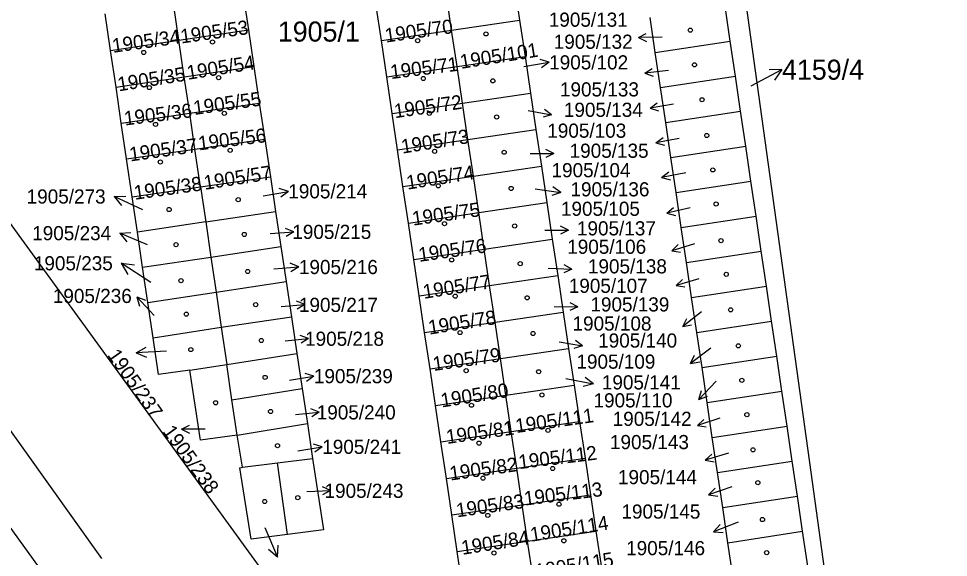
# Model space of a CAD drawing. Extents: x -756746 to -753363, y -1166406 to -1161727.
# Drawn here: x -755096.9 to -755018.1, y -1165130.2 to -1165084.5 of the extents above; entities that cross this region are included whole.
import ezdxf

# ---------------------------------------------------------------- set-up
doc = ezdxf.new("R2010")
doc.units = 0
for name, color, linetype in [('Hranice parcel', 7, 'Continuous'), ('Parcelní čísla', 7, 'Continuous'), ('Pop  PČ popisy', 7, 'Continuous'), ('Poz předměty', 7, 'Continuous'), ('Značky budov', 7, 'Continuous')]:
    doc.layers.add(name, color=color, linetype=linetype)

msp = doc.modelspace()

# ---------------------------------------------------------------- linework, layer by layer
at = {"layer": 'Hranice parcel'}
for p, q in [((-755054.89, -1165081.58), (-755054.43, -1165084.66)), ((-755077.9, -1165082.37), (-755077.43, -1165085.49)), ((-755060.19, -1165085.51), (-755060.65, -1165082.43)), ((-755083.31, -1165086.38), (-755083.77, -1165083.26)), ((-755066.15, -1165086.4), (-755066.61, -1165083.3)), ((-755036.57, -1165086.46), (-755037, -1165083.49)), ((-755089.11, -1165087.25), (-755089.57, -1165084.13)), ((-755060.19, -1165085.51), (-755054.43, -1165084.66)), ((-755054.43, -1165084.66), (-755053.97, -1165087.76)), ((-755042.92, -1165087.4), (-755043.37, -1165084.44)), ((-755083.31, -1165086.38), (-755077.43, -1165085.49)), ((-755077.43, -1165085.49), (-755076.96, -1165088.6)), ((-755066.15, -1165086.4), (-755060.19, -1165085.51)), ((-755059.73, -1165088.61), (-755060.19, -1165085.51)), ((-755089.11, -1165087.25), (-755083.31, -1165086.38)), ((-755082.86, -1165089.49), (-755083.31, -1165086.38)), ((-755065.69, -1165089.49), (-755066.15, -1165086.4)), ((-755042.92, -1165087.4), (-755036.57, -1165086.46)), ((-755036.13, -1165089.42), (-755036.57, -1165086.46)), ((-755088.65, -1165090.36), (-755089.11, -1165087.25)), ((-755059.73, -1165088.61), (-755053.97, -1165087.76)), ((-755053.97, -1165087.76), (-755053.51, -1165090.85)), ((-755042.49, -1165090.37), (-755042.92, -1165087.4)), ((-755082.86, -1165089.49), (-755076.96, -1165088.6)), ((-755076.96, -1165088.6), (-755076.5, -1165091.72)), ((-755065.69, -1165089.49), (-755059.73, -1165088.61)), ((-755059.27, -1165091.71), (-755059.73, -1165088.61)), ((-755042.49, -1165090.37), (-755036.13, -1165089.42)), ((-755035.69, -1165092.39), (-755036.13, -1165089.42)), ((-755088.65, -1165090.36), (-755082.86, -1165089.49)), ((-755082.4, -1165092.57), (-755082.86, -1165089.49)), ((-755065.23, -1165092.59), (-755065.69, -1165089.49)), ((-755088.2, -1165093.4), (-755088.65, -1165090.36)), ((-755059.27, -1165091.71), (-755053.51, -1165090.85)), ((-755053.51, -1165090.85), (-755053.04, -1165093.95)), ((-755042.04, -1165093.34), (-755042.49, -1165090.37)), ((-755082.4, -1165092.57), (-755076.5, -1165091.72)), ((-755076.5, -1165091.72), (-755076.04, -1165094.75)), ((-755065.23, -1165092.59), (-755059.27, -1165091.71)), ((-755058.81, -1165094.79), (-755059.27, -1165091.71)), ((-755088.2, -1165093.4), (-755082.4, -1165092.57)), ((-755081.96, -1165095.6), (-755082.4, -1165092.57)), ((-755064.78, -1165095.67), (-755065.23, -1165092.59)), ((-755042.04, -1165093.34), (-755035.69, -1165092.39)), ((-755035.25, -1165095.36), (-755035.69, -1165092.39)), ((-755087.75, -1165096.44), (-755088.2, -1165093.4)), ((-755041.6, -1165096.32), (-755042.04, -1165093.34)), ((-755058.81, -1165094.79), (-755053.04, -1165093.95)), ((-755053.04, -1165093.95), (-755052.58, -1165097.04)), ((-755081.96, -1165095.6), (-755076.04, -1165094.75)), ((-755076.04, -1165094.75), (-755075.56, -1165097.94)), ((-755064.78, -1165095.67), (-755058.81, -1165094.79)), ((-755058.35, -1165097.89), (-755058.81, -1165094.79)), ((-755087.75, -1165096.44), (-755081.96, -1165095.6)), ((-755081.48, -1165098.8), (-755081.96, -1165095.6)), ((-755064.32, -1165098.77), (-755064.78, -1165095.67)), ((-755041.6, -1165096.32), (-755035.25, -1165095.36)), ((-755034.81, -1165098.33), (-755035.25, -1165095.36)), ((-755087.28, -1165099.64), (-755087.75, -1165096.44)), ((-755041.16, -1165099.28), (-755041.6, -1165096.32)), ((-755058.35, -1165097.89), (-755052.58, -1165097.04)), ((-755052.58, -1165097.04), (-755052.12, -1165100.14)), ((-755081.48, -1165098.8), (-755075.56, -1165097.94)), ((-755075.56, -1165097.94), (-755075.12, -1165100.9)), ((-755064.32, -1165098.77), (-755058.35, -1165097.89)), ((-755057.89, -1165100.99), (-755058.35, -1165097.89)), ((-755087.28, -1165099.64), (-755081.48, -1165098.8)), ((-755081.48, -1165098.8), (-755081.04, -1165101.78)), ((-755063.86, -1165101.87), (-755064.32, -1165098.77)), ((-755041.16, -1165099.28), (-755034.81, -1165098.33)), ((-755034.37, -1165101.3), (-755034.81, -1165098.33)), ((-755086.83, -1165102.64), (-755087.28, -1165099.64)), ((-755040.72, -1165102.25), (-755041.16, -1165099.28)), ((-755057.89, -1165100.99), (-755052.12, -1165100.14)), ((-755052.12, -1165100.14), (-755051.66, -1165103.24)), ((-755081.04, -1165101.78), (-755075.12, -1165100.9)), ((-755075.12, -1165100.9), (-755074.67, -1165103.87)), ((-755063.86, -1165101.87), (-755057.89, -1165100.99)), ((-755057.43, -1165104.08), (-755057.89, -1165100.99)), ((-755040.72, -1165102.25), (-755034.37, -1165101.3)), ((-755033.94, -1165104.26), (-755034.37, -1165101.3)), ((-755081.04, -1165101.78), (-755086.83, -1165102.64)), ((-755081.04, -1165101.78), (-755080.61, -1165104.76)), ((-755063.4, -1165104.96), (-755063.86, -1165101.87)), ((-755086.39, -1165105.62), (-755086.83, -1165102.64)), ((-755040.28, -1165105.22), (-755040.72, -1165102.25)), ((-755057.43, -1165104.08), (-755051.66, -1165103.24)), ((-755051.66, -1165103.24), (-755051.2, -1165106.32)), ((-755080.61, -1165104.76), (-755074.67, -1165103.87)), ((-755074.67, -1165103.87), (-755074.23, -1165106.84)), ((-755063.4, -1165104.96), (-755057.43, -1165104.08)), ((-755056.97, -1165107.17), (-755057.43, -1165104.08)), ((-755040.28, -1165105.22), (-755033.94, -1165104.26)), ((-755033.5, -1165107.23), (-755033.94, -1165104.26)), ((-755086.39, -1165105.62), (-755080.61, -1165104.76)), ((-755080.61, -1165104.76), (-755080.17, -1165107.74)), ((-755062.94, -1165108.05), (-755063.4, -1165104.96)), ((-755039.84, -1165108.19), (-755040.28, -1165105.22)), ((-755085.95, -1165108.61), (-755086.39, -1165105.62)), ((-755056.97, -1165107.17), (-755051.2, -1165106.32)), ((-755051.2, -1165106.32), (-755050.73, -1165109.42)), ((-755080.17, -1165107.74), (-755074.23, -1165106.84)), ((-755074.23, -1165106.84), (-755073.78, -1165109.81)), ((-755062.94, -1165108.05), (-755056.97, -1165107.17)), ((-755056.51, -1165110.27), (-755056.97, -1165107.17)), ((-755039.84, -1165108.19), (-755033.5, -1165107.23)), ((-755033.06, -1165110.19), (-755033.5, -1165107.23)), ((-755085.95, -1165108.61), (-755080.17, -1165107.74)), ((-755080.17, -1165107.74), (-755079.73, -1165110.71)), ((-755062.48, -1165111.15), (-755062.94, -1165108.05)), ((-755039.41, -1165111.15), (-755039.84, -1165108.19)), ((-755085.51, -1165111.59), (-755085.95, -1165108.61)), ((-755079.73, -1165110.71), (-755073.78, -1165109.81)), ((-755073.78, -1165109.81), (-755073.31, -1165112.93)), ((-755056.51, -1165110.27), (-755050.73, -1165109.42)), ((-755050.73, -1165109.42), (-755050.27, -1165112.51)), ((-755085.51, -1165111.59), (-755079.73, -1165110.71)), ((-755079.73, -1165110.71), (-755079.26, -1165113.85)), ((-755062.48, -1165111.15), (-755056.51, -1165110.27)), ((-755056.05, -1165113.36), (-755056.51, -1165110.27)), ((-755039.41, -1165111.15), (-755033.06, -1165110.19)), ((-755032.62, -1165113.16), (-755033.06, -1165110.19)), ((-755062.02, -1165114.24), (-755062.48, -1165111.15)), ((-755038.96, -1165114.12), (-755039.41, -1165111.15)), ((-755079.26, -1165113.85), (-755073.31, -1165112.93)), ((-755073.31, -1165112.93), (-755072.87, -1165115.9)), ((-755056.05, -1165113.36), (-755050.27, -1165112.51)), ((-755050.27, -1165112.51), (-755049.81, -1165115.61)), ((-755082.39, -1165114.34), (-755079.26, -1165113.85)), ((-755078.82, -1165116.86), (-755079.26, -1165113.85)), ((-755062.02, -1165114.24), (-755056.05, -1165113.36)), ((-755055.59, -1165116.46), (-755056.05, -1165113.36)), ((-755038.96, -1165114.12), (-755032.62, -1165113.16)), ((-755032.18, -1165116.12), (-755032.62, -1165113.16)), ((-755061.56, -1165117.34), (-755062.02, -1165114.24)), ((-755038.53, -1165117.09), (-755038.96, -1165114.12)), ((-755078.82, -1165116.86), (-755072.87, -1165115.9)), ((-755072.87, -1165115.9), (-755072.42, -1165118.86)), ((-755055.59, -1165116.46), (-755049.81, -1165115.61)), ((-755049.81, -1165115.61), (-755049.34, -1165118.7)), ((-755038.53, -1165117.09), (-755032.18, -1165116.12)), ((-755031.75, -1165119.09), (-755032.18, -1165116.12)), ((-755078.38, -1165119.86), (-755078.82, -1165116.86)), ((-755061.56, -1165117.34), (-755055.59, -1165116.46)), ((-755055.13, -1165119.55), (-755055.59, -1165116.46)), ((-755061.1, -1165120.43), (-755061.56, -1165117.34)), ((-755038.09, -1165120.06), (-755038.53, -1165117.09)), ((-755078.38, -1165119.86), (-755072.42, -1165118.86)), ((-755072.42, -1165118.86), (-755071.98, -1165121.83)), ((-755055.13, -1165119.55), (-755049.34, -1165118.7)), ((-755049.34, -1165118.7), (-755048.88, -1165121.8)), ((-755038.09, -1165120.06), (-755031.75, -1165119.09)), ((-755031.31, -1165122.06), (-755031.75, -1165119.09)), ((-755077.93, -1165122.58), (-755078.38, -1165119.86)), ((-755061.1, -1165120.43), (-755055.13, -1165119.55)), ((-755054.67, -1165122.65), (-755055.13, -1165119.55)), ((-755037.65, -1165123.02), (-755038.09, -1165120.06)), ((-755060.64, -1165123.52), (-755061.1, -1165120.43)), ((-755054.67, -1165122.65), (-755048.88, -1165121.8)), ((-755048.88, -1165121.8), (-755048.42, -1165124.9)), ((-755077.93, -1165122.58), (-755074.96, -1165122.21)), ((-755074.96, -1165122.21), (-755071.98, -1165121.83)), ((-755074.11, -1165128.27), (-755074.96, -1165122.21)), ((-755037.65, -1165123.02), (-755031.31, -1165122.06)), ((-755030.87, -1165125.03), (-755031.31, -1165122.06)), ((-755060.64, -1165123.52), (-755054.67, -1165122.65)), ((-755054.21, -1165125.75), (-755054.67, -1165122.65)), ((-755037.2, -1165126), (-755037.65, -1165123.02)), ((-755060.18, -1165126.62), (-755060.64, -1165123.52)), ((-755054.21, -1165125.75), (-755048.42, -1165124.9)), ((-755048.42, -1165124.9), (-755047.96, -1165127.99)), ((-755060.18, -1165126.62), (-755054.21, -1165125.75)), ((-755053.75, -1165128.84), (-755054.21, -1165125.75)), ((-755037.2, -1165126), (-755030.87, -1165125.03)), ((-755030.43, -1165128), (-755030.87, -1165125.03)), ((-755036.76, -1165128.97), (-755037.2, -1165126)), ((-755059.72, -1165129.71), (-755060.18, -1165126.62)), ((-755053.75, -1165128.84), (-755047.96, -1165127.99)), ((-755047.96, -1165127.99), (-755047.49, -1165131.09)), ((-755036.76, -1165128.97), (-755030.43, -1165128)), ((-755029.99, -1165130.96), (-755030.43, -1165128)), ((-755059.72, -1165129.71), (-755053.75, -1165128.84)), ((-755053.29, -1165131.94), (-755053.75, -1165128.84)), ((-755036.33, -1165131.94), (-755036.76, -1165128.97)), ((-755059.26, -1165132.81), (-755059.72, -1165129.71))]:
    msp.add_line(p, q, dxfattribs=at)
for points in [[(-755018.07, -1165205.88), (-755022.44, -1165175.63), (-755029.71, -1165122.98), (-755039.76, -1165050.42), (-755040.78, -1165050.54)], [(-755128.64, -1165061.22), (-755109.28, -1165085.91), (-755070.16, -1165139.75), (-755029.65, -1165203.95), (-755020.68, -1165217.39)], [(-755071.5, -1165165.83), (-755094.76, -1165131.6), (-755113.5, -1165105.68), (-755130.36, -1165082.71), (-755132.91, -1165079.45)], [(-755082.39, -1165114.34), (-755085.05, -1165114.71), (-755085.51, -1165111.59)], [(-755078.38, -1165119.86), (-755081.49, -1165120.28), (-755082.39, -1165114.34)], [(-755074.11, -1165128.27), (-755077.19, -1165128.67), (-755078.15, -1165122.61), (-755077.93, -1165122.58)], [(-755071.98, -1165121.83), (-755071.07, -1165127.87), (-755074.11, -1165128.27)]]:
    msp.add_lwpolyline(points, dxfattribs=at)
at = {"layer": 'Pop  PČ popisy'}
for p, q in [((-755044.35, -1165086.145), (-755043.685, -1165085.798)), ((-755042.34, -1165086.11), (-755044.35, -1165086.145)), ((-755044.35, -1165086.145), (-755043.674, -1165086.469)), ((-755054.08, -1165088.59), (-755051.916, -1165088.247)), ((-755051.916, -1165088.247), (-755052.696, -1165088.001)), ((-755051.916, -1165088.247), (-755052.581, -1165088.723)), ((-755043.81, -1165089.16), (-755043.177, -1165088.756)), ((-755041.81, -1165088.95), (-755043.81, -1165089.16)), ((-755043.81, -1165089.16), (-755043.107, -1165089.424)), ((-755034.78, -1165090.24), (-755032.183, -1165088.859)), ((-755032.183, -1165088.859), (-755033.28, -1165088.887)), ((-755032.183, -1165088.859), (-755032.819, -1165089.753)), ((-755043.37, -1165092.139), (-755042.768, -1165091.692)), ((-755041.39, -1165091.79), (-755043.37, -1165092.139)), ((-755053.7, -1165092.34), (-755051.72, -1165092.689)), ((-755051.72, -1165092.689), (-755052.322, -1165092.242)), ((-755043.37, -1165092.139), (-755042.651, -1165092.353)), ((-755051.72, -1165092.689), (-755052.439, -1165092.903)), ((-755042.87, -1165095.059), (-755042.268, -1165094.612)), ((-755040.89, -1165094.71), (-755042.87, -1165095.059)), ((-755051.529, -1165095.98), (-755052.2, -1165095.645)), ((-755042.87, -1165095.059), (-755042.151, -1165095.273)), ((-755053.54, -1165095.98), (-755051.529, -1165095.98)), ((-755051.529, -1165095.98), (-755052.2, -1165096.315)), ((-755042.402, -1165098.011), (-755041.781, -1165097.533)), ((-755040.34, -1165097.61), (-755042.402, -1165098.011)), ((-755042.402, -1165098.011), (-755041.647, -1165098.221)), ((-755050.921, -1165099.269), (-755051.603, -1165098.799)), ((-755088.818, -1165099.609), (-755087.811, -1165099.581)), ((-755086.37, -1165100.75), (-755088.818, -1165099.609)), ((-755088.818, -1165099.609), (-755088.191, -1165100.398)), ((-755076.16, -1165099.56), (-755074.032, -1165099.185)), ((-755074.032, -1165099.185), (-755074.805, -1165098.955)), ((-755074.032, -1165099.185), (-755074.68, -1165099.665)), ((-755053.12, -1165098.96), (-755050.921, -1165099.269)), ((-755050.921, -1165099.269), (-755051.706, -1165099.533)), ((-755041.958, -1165101.039), (-755041.371, -1165100.554)), ((-755039.97, -1165100.58), (-755041.958, -1165101.039)), ((-755041.958, -1165101.039), (-755041.218, -1165101.218)), ((-755088.338, -1165102.733), (-755087.388, -1165102.674)), ((-755085.99, -1165103.73), (-755088.338, -1165102.733)), ((-755088.338, -1165102.733), (-755087.721, -1165103.458)), ((-755075.59, -1165102.76), (-755073.584, -1165102.62)), ((-755073.584, -1165102.62), (-755074.277, -1165102.332)), ((-755073.584, -1165102.62), (-755074.23, -1165103.001)), ((-755052.3, -1165102.47), (-755050.289, -1165102.47)), ((-755050.289, -1165102.47), (-755050.96, -1165102.135)), ((-755050.289, -1165102.47), (-755050.96, -1165102.805)), ((-755039.6, -1165103.63), (-755041.523, -1165104.218)), ((-755041.523, -1165104.218), (-755040.979, -1165103.701)), ((-755041.523, -1165104.218), (-755040.783, -1165104.343)), ((-755085.69, -1165106.91), (-755088.207, -1165105.276)), ((-755088.207, -1165105.276), (-755087.094, -1165105.401)), ((-755088.207, -1165105.276), (-755087.64, -1165106.241)), ((-755075.26, -1165105.74), (-755073.134, -1165105.591)), ((-755073.134, -1165105.591), (-755073.869, -1165105.286)), ((-755073.134, -1165105.591), (-755073.819, -1165105.996)), ((-755052.01, -1165105.69), (-755050.002, -1165105.795)), ((-755050.002, -1165105.795), (-755050.69, -1165106.095)), ((-755050.002, -1165105.795), (-755050.655, -1165105.425)), ((-755039.23, -1165106.6), (-755041.163, -1165107.154)), ((-755041.163, -1165107.154), (-755040.61, -1165106.647)), ((-755041.163, -1165107.154), (-755040.425, -1165107.292)), ((-755085.42, -1165109.72), (-755086.894, -1165108.14)), ((-755086.894, -1165108.14), (-755086.138, -1165108.421)), ((-755086.894, -1165108.14), (-755086.666, -1165108.913)), ((-755074.65, -1165108.95), (-755072.647, -1165108.775)), ((-755072.647, -1165108.775), (-755073.345, -1165108.499)), ((-755072.647, -1165108.775), (-755073.286, -1165109.167)), ((-755051.5, -1165108.94), (-755049.49, -1165108.975)), ((-755049.49, -1165108.975), (-755050.166, -1165109.299)), ((-755049.49, -1165108.975), (-755050.155, -1165108.628)), ((-755039, -1165109.41), (-755040.584, -1165110.648)), ((-755040.584, -1165110.648), (-755040.262, -1165109.97)), ((-755040.584, -1165110.648), (-755039.849, -1165110.499)), ((-755072.32, -1165111.66), (-755073.023, -1165111.396)), ((-755074.32, -1165111.87), (-755072.32, -1165111.66)), ((-755072.32, -1165111.66), (-755072.953, -1165112.064)), ((-755051.08, -1165111.94), (-755049.1, -1165112.289)), ((-755049.1, -1165112.289), (-755049.819, -1165112.503)), ((-755049.1, -1165112.289), (-755049.702, -1165111.842)), ((-755086.927, -1165112.864), (-755086.1, -1165112.394)), ((-755084.38, -1165112.73), (-755086.927, -1165112.864)), ((-755086.927, -1165112.864), (-755086.055, -1165113.244)), ((-755038.22, -1165112.49), (-755039.946, -1165113.79)), ((-755039.946, -1165113.79), (-755039.587, -1165113.068)), ((-755039.946, -1165113.79), (-755039.153, -1165113.644)), ((-755071.865, -1165114.851), (-755072.612, -1165114.615)), ((-755073.94, -1165115.18), (-755071.865, -1165114.851)), ((-755071.865, -1165114.851), (-755072.503, -1165115.307)), ((-755050.5, -1165115.05), (-755048.173, -1165115.502)), ((-755048.173, -1165115.502), (-755049.025, -1165115.74)), ((-755048.173, -1165115.502), (-755048.874, -1165114.963)), ((-755037.76, -1165115.29), (-755039.24, -1165116.823)), ((-755039.24, -1165116.823), (-755039.002, -1165116.064)), ((-755039.24, -1165116.823), (-755038.49, -1165116.558)), ((-755071.42, -1165117.9), (-755072.123, -1165117.636)), ((-755073.42, -1165118.11), (-755071.42, -1165117.9)), ((-755071.42, -1165117.9), (-755072.053, -1165118.304)), ((-755037.44, -1165118.42), (-755039.352, -1165119.041)), ((-755039.352, -1165119.041), (-755038.818, -1165118.515)), ((-755083.091, -1165119.34), (-755082.42, -1165119.005)), ((-755081.08, -1165119.34), (-755083.091, -1165119.34)), ((-755083.091, -1165119.34), (-755082.42, -1165119.675)), ((-755039.352, -1165119.041), (-755038.61, -1165119.153)), ((-755073.24, -1165121.17), (-755071.165, -1165120.841)), ((-755071.165, -1165120.841), (-755071.912, -1165120.605)), ((-755071.165, -1165120.841), (-755071.803, -1165121.297)), ((-755036.73, -1165121.39), (-755038.682, -1165121.987)), ((-755038.682, -1165121.987), (-755038.13, -1165121.462)), ((-755038.682, -1165121.987), (-755037.931, -1165122.113)), ((-755072.48, -1165124.62), (-755070.471, -1165124.55)), ((-755070.471, -1165124.55), (-755071.153, -1165124.238)), ((-755070.471, -1165124.55), (-755071.129, -1165124.909)), ((-755036.42, -1165124.23), (-755038.406, -1165124.914)), ((-755038.406, -1165124.914), (-755037.858, -1165124.354)), ((-755038.406, -1165124.914), (-755037.629, -1165125.017)), ((-755035.89, -1165127.23), (-755037.991, -1165128.037)), ((-755076.02, -1165127.69), (-755074.953, -1165130.204)), ((-755037.991, -1165128.037), (-755037.425, -1165127.417)), ((-755037.991, -1165128.037), (-755037.155, -1165128.118)), ((-755074.953, -1165130.204), (-755075.728, -1165129.543)), ((-755074.953, -1165130.204), (-755074.89, -1165129.187))]:
    msp.add_line(p, q, dxfattribs=at)
at = {"layer": 'Poz předměty'}
msp.add_line((-755089.86, -1165130.3), (-755108.7, -1165103.93), dxfattribs=at)
at = {"layer": 'Značky budov'}
for centre in [(-755039.957, -1165085.519), (-755063.067, -1165086.409), (-755057.277, -1165085.839), (-755080.467, -1165086.519), (-755086.297, -1165087.409), (-755039.597, -1165088.459), (-755079.947, -1165089.549), (-755062.597, -1165089.619), (-755085.817, -1165090.389), (-755056.697, -1165089.819), (-755038.957, -1165091.419), (-755079.467, -1165092.569), (-755062.087, -1165092.579), (-755085.297, -1165093.509), (-755056.377, -1165092.879), (-755038.557, -1165094.449), (-755078.967, -1165095.709), (-755061.637, -1165095.789), (-755055.737, -1165095.869), (-755084.887, -1165096.699), (-755038.047, -1165097.369), (-755061.327, -1165098.719), (-755055.147, -1165098.939), (-755078.287, -1165099.889), (-755037.767, -1165100.259), (-755084.147, -1165100.729), (-755060.797, -1165101.929), (-755054.847, -1165102.119), (-755077.777, -1165102.839), (-755083.557, -1165103.709), (-755037.347, -1165103.369), (-755060.187, -1165104.999), (-755054.377, -1165105.319), (-755077.487, -1165105.979), (-755083.137, -1165106.759), (-755036.907, -1165106.219), (-755059.887, -1165108.069), (-755053.787, -1165108.209), (-755076.807, -1165108.789), (-755036.527, -1165109.229), (-755082.687, -1165109.599), (-755059.477, -1165111.159), (-755053.287, -1165111.239), (-755076.327, -1165111.829), (-755035.877, -1165112.279), (-755082.307, -1165112.599), (-755058.957, -1165114.389), (-755052.807, -1165114.479), (-755076.007, -1165114.959), (-755035.587, -1165115.209), (-755052.537, -1165116.449), (-755080.207, -1165117.109), (-755075.547, -1165117.849), (-755058.507, -1165117.319), (-755035.157, -1165118.119), (-755052.017, -1165119.449), (-755074.957, -1165120.749), (-755057.867, -1165120.529), (-755034.637, -1165121.099), (-755051.627, -1165122.679), (-755057.537, -1165123.499), (-755034.227, -1165123.879), (-755076.037, -1165125.479), (-755073.237, -1165125.149), (-755051.087, -1165125.709), (-755057.127, -1165126.659), (-755033.837, -1165127.009), (-755050.677, -1165128.809), (-755056.607, -1165129.849), (-755033.477, -1165129.819)]:
    msp.add_circle(centre, 0.175, dxfattribs=at)

# ---------------------------------------------------------------- texts
at = {"layer": 'Parcelní čísla'}
for s, height, p in [('1905/131', 1.2, (-755051.955, -1165085.23)), ('1905/1', 1.7, (-755074.93, -1165086.49)), ('1905/132', 1.2, (-755051.535, -1165087.1)), ('1905/102', 1.2, (-755051.92, -1165088.85)), ('4159/4', 1.7, (-755032.18, -1165089.72)), ('1905/133', 1.2, (-755051.005, -1165091.14)), ('1905/134', 1.2, (-755050.675, -1165092.87)), ('1905/103', 1.2, (-755052.08, -1165094.64)), ('1905/135', 1.2, (-755050.185, -1165096.34)), ('1905/104', 1.2, (-755051.72, -1165097.99)), ('1905/214', 1.2, (-755074.04, -1165099.78)), ('1905/136', 1.2, (-755050.115, -1165099.61)), ('1905/273', 1.2, (-755096.225, -1165100.22)), ('1905/105', 1.2, (-755050.92, -1165101.26)), ('1905/234', 1.2, (-755095.755, -1165103.33)), ('1905/215', 1.2, (-755073.7, -1165103.22)), ('1905/137', 1.2, (-755049.565, -1165102.92)), ('1905/106', 1.2, (-755050.39, -1165104.48)), ('1905/235', 1.2, (-755095.615, -1165105.88)), ('1905/216', 1.2, (-755073.14, -1165106.2)), ('1905/138', 1.2, (-755048.635, -1165106.14)), ('1905/107', 1.2, (-755050.26, -1165107.79)), ('1905/236', 1.2, (-755094.005, -1165108.65)), ('1905/217', 1.2, (-755073.14, -1165109.41)), ('1905/139', 1.2, (-755048.425, -1165109.37)), ('1905/108', 1.2, (-755049.94, -1165110.99)), ('1905/218', 1.2, (-755072.62, -1165112.28)), ('1905/140', 1.2, (-755047.765, -1165112.43)), ('1905/109', 1.2, (-755049.61, -1165114.22)), ('1905/239', 1.2, (-755071.87, -1165115.45)), ('1905/141', 1.2, (-755047.455, -1165115.98)), ('1905/110', 1.2, (-755048.16, -1165117.5)), ('1905/240', 1.2, (-755071.63, -1165118.52)), ('1905/142', 1.2, (-755046.535, -1165119.07)), ('1905/241', 1.2, (-755071.16, -1165121.44)), ('1905/143', 1.2, (-755046.765, -1165121.04)), ('1905/144', 1.2, (-755046.085, -1165124.01)), ('1905/243', 1.2, (-755070.97, -1165125.17)), ('1905/145', 1.2, (-755045.795, -1165126.93)), ('1905/146', 1.2, (-755045.395, -1165130.03))]:
    msp.add_text(s, height=height, dxfattribs=at).set_placement(p)
for s, rotation, p in [('1905/53', 8, (-755083.106, -1165086.654)), ('1905/70', 8, (-755065.766, -1165086.574)), ('1905/34', 8, (-755088.896, -1165087.444)), ('1905/101', 9, (-755059.386, -1165088.802)), ('1905/54', 9, (-755082.556, -1165089.732)), ('1905/71', 7, (-755065.326, -1165089.665)), ('1905/35', 9, (-755088.426, -1165090.712)), ('1905/55', 8, (-755082.016, -1165092.714)), ('1905/72', 8, (-755064.996, -1165092.984)), ('1905/36', 7, (-755087.896, -1165093.605)), ('1905/56', 7, (-755081.616, -1165095.715)), ('1905/73', 9, (-755064.376, -1165095.992)), ('1905/37', 8, (-755087.436, -1165096.654)), ('1905/57', 9, (-755081.116, -1165099.062)), ('1905/74', 9, (-755063.936, -1165099.042)), ('1905/38', 8, (-755087.046, -1165099.904)), ('1905/75', 8, (-755063.456, -1165102.094)), ('1905/76', 8, (-755062.926, -1165105.164)), ('1905/77', 9, (-755062.536, -1165108.302)), ('1905/78', 9, (-755062.076, -1165111.332)), ('1905/237', 305, (-755089.425, -1165113.066)), ('1905/79', 8, (-755061.716, -1165114.414)), ('1905/80', 9, (-755061.026, -1165117.512)), ('1905/111', 8, (-755054.706, -1165119.674)), ('1905/81', 8, (-755060.576, -1165120.604)), ('1905/238', 306, (-755084.748, -1165119.541)), ('1905/112', 7, (-755054.456, -1165122.735)), ('1905/82', 8, (-755060.286, -1165123.704)), ('1905/113', 7, (-755053.986, -1165125.825)), ('1905/83', 8, (-755059.726, -1165126.824)), ('1905/114', 9, (-755053.436, -1165128.892)), ('1905/84', 9, (-755059.276, -1165130.002)), ('1905/115', 9, (-755053.006, -1165131.982))]:
    msp.add_text(s, height=1.2, rotation=rotation, dxfattribs=at).set_placement(p)

doc.saveas('drawing.dxf')
